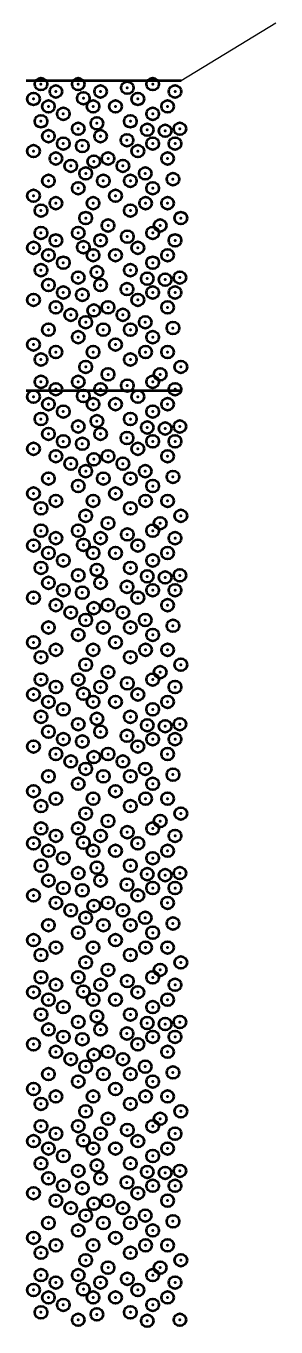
# Model space of a CAD drawing. Extents: x -582 to 653, y -817 to -3.
# Drawn here: x -462.08 to -458.05, y -206.65 to -185.68 of the extents above; entities that cross this region are included whole.
import ezdxf

# ---------------------------------------------------------------- set-up
doc = ezdxf.new("R2010")
doc.units = 0
doc.header["$LTSCALE"] = 0.4
doc.header["$PDMODE"] = 32
doc.header["$PDSIZE"] = 0.2
doc.layers.add('27', color=7, linetype='Continuous', lineweight=40)

msp = doc.modelspace()

# ---------------------------------------------------------------- linework, layer by layer
at = {"layer": '27', "lineweight": 13}
msp.add_line((-459.5778, -186.5545), (-458.0509, -185.6273), dxfattribs=at)
at = {"layer": '27'}
for p, q in [((-462.0778, -186.5545), (-459.5778, -186.5545)), ((-462.0778, -191.5545), (-459.5778, -191.5545))]:
    msp.add_line(p, q, dxfattribs=at)
for p in [(-461.8369, -186.6145), (-461.5969, -186.7345), (-461.2369, -186.6145), (-460.8769, -186.7345), (-460.446, -186.6745), (-460.0369, -186.6145), (-459.6769, -186.7345), (-461.9569, -186.8545), (-461.1543, -186.8436), (-460.2769, -186.8545), (-461.7169, -186.9745), (-461.4769, -187.0945), (-460.9969, -186.9745), (-460.6369, -186.9745), (-460.0369, -187.0945), (-459.7969, -186.9745), (-461.8369, -187.2145), (-461.2369, -187.3345), (-460.9363, -187.2472), (-460.3969, -187.2145), (-460.1245, -187.3509), (-459.8355, -187.3672), (-459.5989, -187.3345), (-461.7169, -187.4545), (-461.4769, -187.5745), (-460.8769, -187.4545), (-460.4515, -187.52), (-460.0369, -187.5745), (-459.6769, -187.5745), (-461.9569, -187.6945), (-461.1707, -187.6127), (-460.2769, -187.6945), (-461.5969, -187.8145), (-461.3569, -187.9345), (-460.9854, -187.8636), (-460.7569, -187.8145), (-460.5169, -187.9345), (-459.7969, -187.8145), (-461.7169, -188.1745), (-461.1169, -188.0545), (-460.8328, -188.1745), (-460.3969, -188.1745), (-460.1569, -188.0545), (-459.7101, -188.1472), (-461.9569, -188.4145), (-461.2369, -188.2945), (-460.6369, -188.4145), (-460.0369, -188.2945), (-461.5969, -188.5345), (-460.9969, -188.5345), (-460.1515, -188.5345), (-459.7969, -188.5345), (-461.8369, -188.6545), (-461.1169, -188.7745), (-460.3969, -188.6545), (-459.5839, -188.7745), (-461.8369, -189.0145), (-461.2369, -189.0145), (-460.7569, -188.8945), (-460.0369, -189.0145), (-459.9169, -188.8945), (-461.9569, -189.2545), (-461.5969, -189.1345), (-461.1543, -189.2436), (-460.8769, -189.1345), (-460.446, -189.0745), (-460.2769, -189.2545), (-459.6769, -189.1345), (-461.7169, -189.3745), (-460.9969, -189.3745), (-460.6369, -189.3745), (-459.7969, -189.3745), (-461.8369, -189.6145), (-461.4769, -189.4945), (-460.9363, -189.6472), (-460.3969, -189.6145), (-460.0369, -189.4945), (-461.7169, -189.8545), (-461.2369, -189.7345), (-460.8769, -189.8545), (-460.1245, -189.7509), (-459.8355, -189.7672), (-459.5989, -189.7345), (-461.9569, -190.0945), (-461.4769, -189.9745), (-461.1707, -190.0127), (-460.4515, -189.92), (-460.2769, -190.0945), (-460.0369, -189.9745), (-459.6769, -189.9745), (-461.5969, -190.2145), (-460.9854, -190.2636), (-460.7569, -190.2145), (-459.7969, -190.2145), (-461.3569, -190.3345), (-461.1169, -190.4545), (-460.5169, -190.3345), (-460.1569, -190.4545), (-461.7169, -190.5745), (-461.2369, -190.6945), (-460.8328, -190.5745), (-460.3969, -190.5745), (-460.0369, -190.6945), (-459.7101, -190.5472), (-461.9569, -190.8145), (-461.5969, -190.9345), (-460.9969, -190.9345), (-460.6369, -190.8145), (-460.1515, -190.9345), (-459.7969, -190.9345), (-461.8369, -191.0545), (-460.3969, -191.0545), (-461.1169, -191.1745), (-460.7569, -191.2945), (-459.9169, -191.2945), (-459.5839, -191.1745), (-461.8369, -191.4145), (-461.5969, -191.5345), (-461.2369, -191.4145), (-460.8769, -191.5345), (-460.446, -191.4745), (-460.0369, -191.4145), (-459.6769, -191.5345), (-461.9569, -191.6545), (-461.7169, -191.7745), (-461.1543, -191.6436), (-460.9969, -191.7745), (-460.6369, -191.7745), (-460.2769, -191.6545), (-459.7969, -191.7745), (-461.4769, -191.8945), (-460.0369, -191.8945), (-461.8369, -192.0145), (-461.2369, -192.1345), (-460.9363, -192.0472), (-460.3969, -192.0145), (-460.1245, -192.1509), (-459.8355, -192.1672), (-459.5989, -192.1345), (-461.7169, -192.2545), (-461.4769, -192.3745), (-461.1707, -192.4127), (-460.8769, -192.2545), (-460.4515, -192.32), (-460.0369, -192.3745), (-459.6769, -192.3745), (-461.9569, -192.4945), (-461.5969, -192.6145), (-460.7569, -192.6145), (-460.2769, -192.4945), (-459.7969, -192.6145), (-461.3569, -192.7345), (-460.9854, -192.6636), (-460.5169, -192.7345), (-461.7169, -192.9745), (-461.1169, -192.8545), (-460.8328, -192.9745), (-460.3969, -192.9745), (-460.1569, -192.8545), (-459.7101, -192.9472), (-461.9569, -193.2145), (-461.2369, -193.0945), (-460.6369, -193.2145), (-460.0369, -193.0945), (-461.8369, -193.4545), (-461.5969, -193.3345), (-460.9969, -193.3345), (-460.3969, -193.4545), (-460.1515, -193.3345), (-459.7969, -193.3345), (-461.1169, -193.5745), (-459.5839, -193.5745), (-461.8369, -193.8145), (-461.2369, -193.8145), (-460.7569, -193.6945), (-460.446, -193.8745), (-460.0369, -193.8145), (-459.9169, -193.6945), (-461.9569, -194.0545), (-461.5969, -193.9345), (-461.1543, -194.0436), (-460.8769, -193.9345), (-460.2769, -194.0545), (-459.6769, -193.9345), (-461.7169, -194.1745), (-461.4769, -194.2945), (-460.9969, -194.1745), (-460.6369, -194.1745), (-460.0369, -194.2945), (-459.7969, -194.1745), (-461.8369, -194.4145), (-460.9363, -194.4472), (-460.3969, -194.4145), (-461.7169, -194.6545), (-461.2369, -194.5345), (-460.8769, -194.6545), (-460.4515, -194.72), (-460.1245, -194.5509), (-459.8355, -194.5672), (-459.5989, -194.5345), (-461.9569, -194.8945), (-461.4769, -194.7745), (-461.1707, -194.8127), (-460.2769, -194.8945), (-460.0369, -194.7745), (-459.6769, -194.7745), (-461.5969, -195.0145), (-461.3569, -195.1345), (-460.9854, -195.0636), (-460.7569, -195.0145), (-460.5169, -195.1345), (-459.7969, -195.0145), (-461.1169, -195.2545), (-460.1569, -195.2545), (-459.7101, -195.3472), (-461.7169, -195.3745), (-461.2369, -195.4945), (-460.8328, -195.3745), (-460.3969, -195.3745), (-460.0369, -195.4945), (-461.9569, -195.6145), (-461.5969, -195.7345), (-460.9969, -195.7345), (-460.6369, -195.6145), (-460.1515, -195.7345), (-459.7969, -195.7345), (-461.8369, -195.8545), (-461.1169, -195.9745), (-460.3969, -195.8545), (-459.5839, -195.9745), (-460.7569, -196.0945), (-459.9169, -196.0945), (-461.8369, -196.2145), (-461.5969, -196.3345), (-461.2369, -196.2145), (-460.8769, -196.3345), (-460.446, -196.2745), (-460.0369, -196.2145), (-459.6769, -196.3345), (-461.9569, -196.4545), (-461.7169, -196.5745), (-461.1543, -196.4436), (-460.9969, -196.5745), (-460.6369, -196.5745), (-460.2769, -196.4545), (-459.7969, -196.5745), (-461.8369, -196.8145), (-461.4769, -196.6945), (-460.3969, -196.8145), (-460.0369, -196.6945), (-461.2369, -196.9345), (-460.9363, -196.8472), (-460.1245, -196.9509), (-459.8355, -196.9672), (-459.5989, -196.9345), (-461.7169, -197.0545), (-461.4769, -197.1745), (-461.1707, -197.2127), (-460.8769, -197.0545), (-460.4515, -197.12), (-460.0369, -197.1745), (-459.6769, -197.1745), (-461.9569, -197.2945), (-461.5969, -197.4145), (-460.7569, -197.4145), (-460.2769, -197.2945), (-459.7969, -197.4145), (-461.3569, -197.5345), (-461.1169, -197.6545), (-460.9854, -197.4636), (-460.5169, -197.5345), (-460.1569, -197.6545), (-461.7169, -197.7745), (-460.8328, -197.7745), (-460.3969, -197.7745), (-459.7101, -197.7472), (-461.9569, -198.0145), (-461.2369, -197.8945), (-460.6369, -198.0145), (-460.0369, -197.8945), (-461.8369, -198.2545), (-461.5969, -198.1345), (-460.9969, -198.1345), (-460.3969, -198.2545), (-460.1515, -198.1345), (-459.7969, -198.1345), (-461.1169, -198.3745), (-460.7569, -198.4945), (-459.9169, -198.4945), (-459.5839, -198.3745), (-461.8369, -198.6145), (-461.2369, -198.6145), (-460.446, -198.6745), (-460.0369, -198.6145), (-461.9569, -198.8545), (-461.5969, -198.7345), (-461.1543, -198.8436), (-460.8769, -198.7345), (-460.2769, -198.8545), (-459.6769, -198.7345), (-461.7169, -198.9745), (-461.4769, -199.0945), (-460.9969, -198.9745), (-460.6369, -198.9745), (-460.0369, -199.0945), (-459.7969, -198.9745), (-461.8369, -199.2145), (-460.9363, -199.2472), (-460.3969, -199.2145), (-461.7169, -199.4545), (-461.2369, -199.3345), (-460.8769, -199.4545), (-460.4515, -199.52), (-460.1245, -199.3509), (-459.8355, -199.3672), (-459.5989, -199.3345), (-461.9569, -199.6945), (-461.4769, -199.5745), (-461.1707, -199.6127), (-460.2769, -199.6945), (-460.0369, -199.5745), (-459.6769, -199.5745), (-461.5969, -199.8145), (-461.3569, -199.9345), (-460.9854, -199.8636), (-460.7569, -199.8145), (-460.5169, -199.9345), (-459.7969, -199.8145), (-461.1169, -200.0545), (-460.1569, -200.0545), (-459.7101, -200.1472), (-461.7169, -200.1745), (-461.2369, -200.2945), (-460.8328, -200.1745), (-460.3969, -200.1745), (-460.0369, -200.2945), (-461.9569, -200.4145), (-461.5969, -200.5345), (-460.9969, -200.5345), (-460.6369, -200.4145), (-460.1515, -200.5345), (-459.7969, -200.5345), (-461.8369, -200.6545), (-461.1169, -200.7745), (-460.3969, -200.6545), (-459.5839, -200.7745), (-460.7569, -200.8945), (-459.9169, -200.8945), (-461.8369, -201.0145), (-461.5969, -201.1345), (-461.2369, -201.0145), (-460.8769, -201.1345), (-460.446, -201.0745), (-460.0369, -201.0145), (-459.6769, -201.1345), (-461.9569, -201.2545), (-461.7169, -201.3745), (-461.1543, -201.2436), (-460.9969, -201.3745), (-460.6369, -201.3745), (-460.2769, -201.2545), (-459.7969, -201.3745), (-461.8369, -201.6145), (-461.4769, -201.4945), (-460.3969, -201.6145), (-460.0369, -201.4945), (-461.2369, -201.7345), (-460.9363, -201.6472), (-460.1245, -201.7509), (-459.8355, -201.7672), (-459.5989, -201.7345), (-461.7169, -201.8545), (-461.4769, -201.9745), (-461.1707, -202.0127), (-460.8769, -201.8545), (-460.4515, -201.92), (-460.0369, -201.9745), (-459.6769, -201.9745), (-461.9569, -202.0945), (-461.5969, -202.2145), (-460.9854, -202.2636), (-460.7569, -202.2145), (-460.2769, -202.0945), (-459.7969, -202.2145), (-461.3569, -202.3345), (-461.1169, -202.4545), (-460.5169, -202.3345), (-460.1569, -202.4545), (-461.7169, -202.5745), (-460.8328, -202.5745), (-460.3969, -202.5745), (-459.7101, -202.5472), (-461.9569, -202.8145), (-461.2369, -202.6945), (-460.6369, -202.8145), (-460.0369, -202.6945), (-461.8369, -203.0545), (-461.5969, -202.9345), (-460.9969, -202.9345), (-460.3969, -203.0545), (-460.1515, -202.9345), (-459.7969, -202.9345), (-461.1169, -203.1745), (-460.7569, -203.2945), (-459.9169, -203.2945), (-459.5839, -203.1745), (-461.8369, -203.4145), (-461.2369, -203.4145), (-460.446, -203.4745), (-460.0369, -203.4145), (-461.9569, -203.6545), (-461.5969, -203.5345), (-461.1543, -203.6436), (-460.8769, -203.5345), (-460.2769, -203.6545), (-459.6769, -203.5345), (-461.7169, -203.7745), (-461.4769, -203.8945), (-460.9969, -203.7745), (-460.6369, -203.7745), (-460.0369, -203.8945), (-459.7969, -203.7745), (-461.8369, -204.0145), (-461.2369, -204.1345), (-460.9363, -204.0472), (-460.3969, -204.0145), (-460.1245, -204.1509), (-459.5989, -204.1345), (-461.7169, -204.2545), (-460.8769, -204.2545), (-460.4515, -204.32), (-459.8355, -204.1672), (-461.9569, -204.4945), (-461.4769, -204.3745), (-461.1707, -204.4127), (-460.2769, -204.4945), (-460.0369, -204.3745), (-459.6769, -204.3745), (-461.5969, -204.6145), (-461.3569, -204.7345), (-460.9854, -204.6636), (-460.7569, -204.6145), (-460.5169, -204.7345), (-459.7969, -204.6145), (-461.7169, -204.9745), (-461.1169, -204.8545), (-460.8328, -204.9745), (-460.3969, -204.9745), (-460.1569, -204.8545), (-459.7101, -204.9472), (-461.2369, -205.0945), (-460.0369, -205.0945), (-461.9569, -205.2145), (-461.5969, -205.3345), (-460.9969, -205.3345), (-460.6369, -205.2145), (-460.1515, -205.3345), (-459.7969, -205.3345), (-461.8369, -205.4545), (-461.1169, -205.5745), (-460.3969, -205.4545), (-459.5839, -205.5745), (-461.8369, -205.8145), (-461.2369, -205.8145), (-460.7569, -205.6945), (-460.0369, -205.8145), (-459.9169, -205.6945), (-461.5969, -205.9345), (-461.1543, -206.0436), (-460.8769, -205.9345), (-460.446, -205.8745), (-459.6769, -205.9345), (-461.9569, -206.0545), (-461.7169, -206.1745), (-460.9969, -206.1745), (-460.6369, -206.1745), (-460.2769, -206.0545), (-459.7969, -206.1745), (-461.8369, -206.4145), (-461.4769, -206.2945), (-460.9363, -206.4472), (-460.3969, -206.4145), (-460.0369, -206.2945), (-461.2369, -206.5345), (-460.1245, -206.5509), (-459.5989, -206.5345)]:
    msp.add_point(p, dxfattribs=at)

doc.saveas('drawing.dxf')
